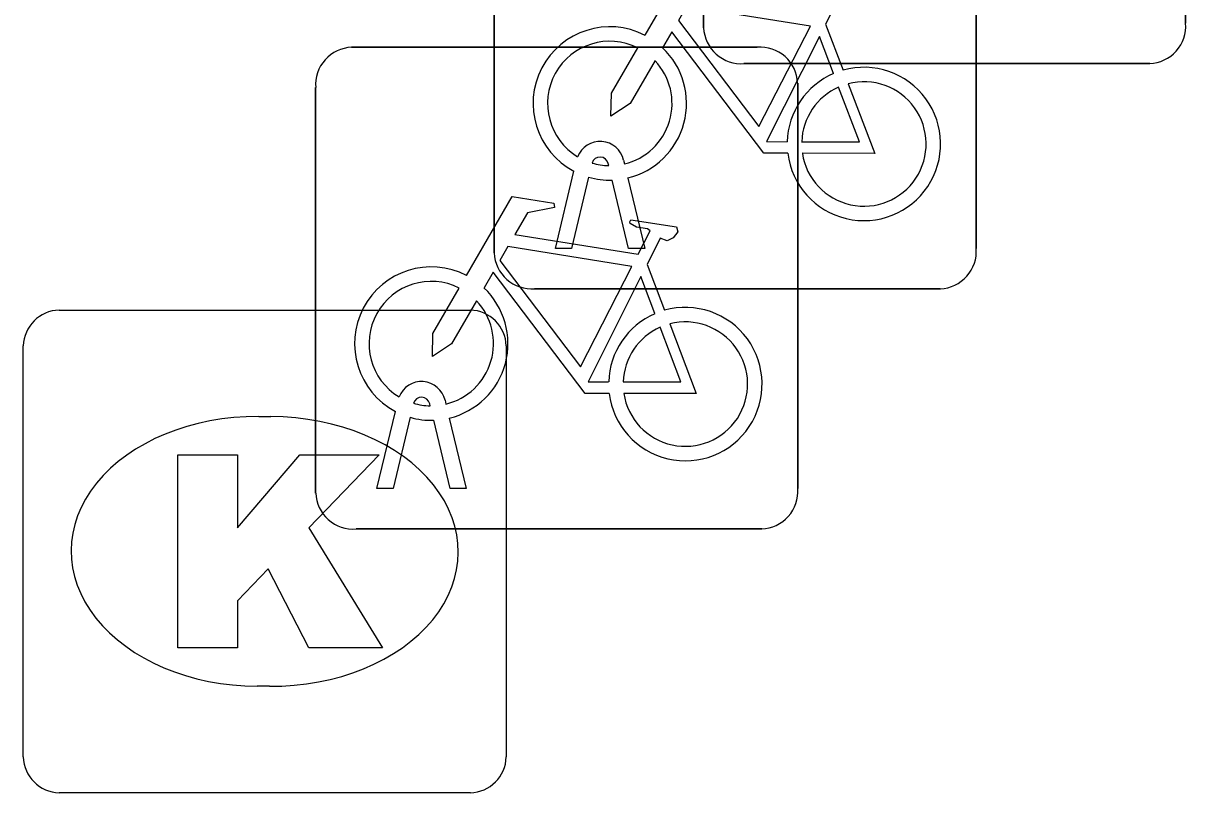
# Model space of a CAD drawing. Extents: x 158474 to 159560, y 388525 to 389605.
# Drawn here: x 158734.095 to 158736.505, y 388822.912 to 388824.507 of the extents above; entities that cross this region are included whole.
import ezdxf

# ---------------------------------------------------------------- set-up
doc = ezdxf.new("R2010")
doc.units = 0
doc.layers.add('IMGEO_Fietsenrek', color=7, linetype='Continuous')
doc.layers.add('IMGEO_Kolk', color=7, linetype='Continuous')

msp = doc.modelspace()

# ---------------------------------------------------------------- linework, layer by layer
at = {"layer": 'IMGEO_Fietsenrek'}
for p, q in [((158736.5045, 388825.3481), (158736.5045, 388824.5072)), ((158736.5045, 388824.5072), (158736.5045, 388825.3481)), ((158735.5055, 388824.4979), (158735.5055, 388825.3388)), ((158735.5055, 388825.3388), (158735.5055, 388824.4979)), ((158735.0715, 388824.0309), (158735.0715, 388824.8718)), ((158735.0715, 388824.8718), (158735.0715, 388824.0309)), ((158736.0705, 388824.8811), (158736.0705, 388824.0402)), ((158736.0705, 388824.0402), (158736.0705, 388824.8811)), ((158735.7582, 388824.5052), (158735.7945, 388824.41)), ((158734.7759, 388824.4575), (158735.6168, 388824.4575)), ((158735.6168, 388824.4575), (158734.7759, 388824.4575)), ((158736.4301, 388824.4235), (158735.5892, 388824.4235)), ((158735.5892, 388824.4235), (158736.4301, 388824.4235)), ((158734.7015, 388823.5329), (158734.7015, 388824.3738)), ((158734.7015, 388824.3738), (158734.7015, 388823.5329)), ((158735.7005, 388824.3831), (158735.7005, 388823.5422)), ((158735.7005, 388823.5422), (158735.7005, 388824.3831)), ((158735.3089, 388824.2119), (158735.3079, 388824.2162)), ((158735.3396, 388824.2234), (158735.3414, 388824.2155)), ((158735.1985, 388824.0403), (158735.2368, 388824.2003)), ((158735.2672, 388824.1881), (158735.2319, 388824.0403)), ((158735.35, 388824.0403), (158735.3161, 388824.182)), ((158735.3484, 388824.1863), (158735.3834, 388824.0403)), ((158735.2319, 388824.0403), (158735.1985, 388824.0403)), ((158735.3834, 388824.0403), (158735.35, 388824.0403)), ((158735.3882, 388824.0072), (158735.4245, 388823.912)), ((158735.9961, 388823.9565), (158735.1552, 388823.9565)), ((158735.1552, 388823.9565), (158735.9961, 388823.9565)), ((158734.9389, 388823.7139), (158734.9379, 388823.7182)), ((158734.9696, 388823.7254), (158734.9714, 388823.7175)), ((158734.8285, 388823.5423), (158734.8668, 388823.7023)), ((158734.8972, 388823.6901), (158734.8619, 388823.5423)), ((158734.9784, 388823.6883), (158735.0134, 388823.5423)), ((158734.98, 388823.5423), (158734.9461, 388823.684)), ((158734.8619, 388823.5423), (158734.8285, 388823.5423)), ((158735.0134, 388823.5423), (158734.98, 388823.5423)), ((158735.6261, 388823.4585), (158734.7852, 388823.4585)), ((158734.7852, 388823.4585), (158735.6261, 388823.4585))]:
    msp.add_line(p, q, dxfattribs=at)
for points in [[(158735.3841, 388824.4822), (158735.4788, 388824.6457), (158735.565, 388824.6319), (158735.5667, 388824.6232), (158735.5106, 388824.6123), (158735.4844, 388824.567), (158735.7396, 388824.5262)], [(158735.7396, 388824.5262), (158735.7646, 388824.575), (158735.7595, 388824.579), (158735.7363, 388824.5827), (158735.7236, 388824.5902), (158735.7226, 388824.5933), (158735.7248, 388824.5979), (158735.8196, 388824.5828), (158735.8219, 388824.5725), (158735.8125, 388824.5601), (158735.8001, 388824.5537), (158735.7856, 388824.5599), (158735.7582, 388824.5052)], [(158735.7267, 388824.501), (158735.4699, 388824.542), (158735.4532, 388824.5132), (158735.6202, 388824.2929), (158735.7267, 388824.501)], [(158735.6798, 388824.2375), (158735.6301, 388824.2376), (158735.4394, 388824.4893), (158735.4204, 388824.4565)], [(158735.7747, 388824.403), (158735.7454, 388824.4798), (158735.636, 388824.2617), (158735.6787, 388824.2616)], [(158735.4048, 388824.4297), (158735.3532, 388824.3405), (158735.3133, 388824.3145), (158735.3145, 388824.362), (158735.369, 388824.4562)], [(158735.7087, 388824.2615), (158735.8286, 388824.2613), (158735.7854, 388824.3749)], [(158735.8052, 388824.3818), (158735.8602, 388824.2372), (158735.7101, 388824.2375)], [(158735.0141, 388823.9842), (158735.1088, 388824.1477), (158735.195, 388824.1339), (158735.1967, 388824.1252), (158735.1406, 388824.1143), (158735.1144, 388824.069), (158735.3696, 388824.0282)], [(158735.3696, 388824.0282), (158735.3946, 388824.077), (158735.3895, 388824.081), (158735.3663, 388824.0847), (158735.3536, 388824.0922), (158735.3526, 388824.0953), (158735.3548, 388824.0999), (158735.4496, 388824.0848), (158735.4519, 388824.0745), (158735.4425, 388824.0621), (158735.4301, 388824.0557), (158735.4156, 388824.0619), (158735.3882, 388824.0072)], [(158735.3567, 388824.003), (158735.0999, 388824.044), (158735.0832, 388824.0152), (158735.2502, 388823.7949), (158735.3567, 388824.003)], [(158735.3098, 388823.7395), (158735.2601, 388823.7396), (158735.0694, 388823.9913), (158735.0504, 388823.9585)], [(158735.4047, 388823.905), (158735.3754, 388823.9818), (158735.266, 388823.7637), (158735.3087, 388823.7636)], [(158735.0348, 388823.9317), (158734.9832, 388823.8425), (158734.9433, 388823.8165), (158734.9445, 388823.864), (158734.999, 388823.9582)], [(158735.4352, 388823.8838), (158735.4902, 388823.7392), (158735.3401, 388823.7395)], [(158735.3387, 388823.7635), (158735.4586, 388823.7633), (158735.4154, 388823.8769)]]:
    msp.add_lwpolyline(points, dxfattribs=at)
for centre, radius, start, end in [((158736.4268, 388824.5014), 0.0779, 272.4484, 4.2845), ((158736.4268, 388824.5014), 0.0779, 272.4484, 4.2845), ((158735.3111, 388824.3409), 0.159, 62.6766, 242.1369), ((158735.5834, 388824.5012), 0.0779, 182.4484, 274.2845), ((158735.5834, 388824.5012), 0.0779, 182.4484, 274.2845), ((158734.7792, 388824.3796), 0.0779, 92.4484, 184.2845), ((158734.7792, 388824.3796), 0.0779, 92.4484, 184.2845), ((158735.3111, 388824.3409), 0.129, 63.3192, 238.903), ((158735.3111, 388824.3409), 0.159, 283.5766, 46.6042), ((158735.6226, 388824.3798), 0.0779, 2.4484, 94.2845), ((158735.6226, 388824.3798), 0.0779, 2.4484, 94.2845), ((158735.3111, 388824.3409), 0.129, 283.6043, 43.4302), ((158735.8377, 388824.2569), 0.159, 187.0065, 105.7708), ((158735.8377, 388824.2569), 0.159, 113.3408, 178.3217), ((158735.8377, 388824.2569), 0.129, 188.6715, 104.5883), ((158735.8377, 388824.2569), 0.129, 113.923, 177.9556), ((158735.2909, 388824.2123), 0.0499, 12.8025, 158.6934), ((158735.2909, 388824.2123), 0.0174, 12.8025, 163.4502), ((158735.3111, 388824.3409), 0.129, 253.415, 269.0204), ((158735.3111, 388824.3409), 0.159, 253.9967, 271.7867), ((158735.1494, 388824.0342), 0.0779, 182.4484, 274.2845), ((158735.1494, 388824.0342), 0.0779, 182.4484, 274.2845), ((158735.9928, 388824.0344), 0.0779, 272.4484, 4.2845), ((158735.9928, 388824.0344), 0.0779, 272.4484, 4.2845), ((158734.9411, 388823.8429), 0.159, 62.6766, 242.1369), ((158734.9411, 388823.8429), 0.129, 63.3192, 238.903), ((158734.9411, 388823.8429), 0.159, 283.5766, 46.6042), ((158734.9411, 388823.8429), 0.129, 283.6043, 43.4302), ((158735.4677, 388823.7589), 0.159, 113.3408, 178.3217), ((158735.4677, 388823.7589), 0.159, 187.0065, 105.7708), ((158735.4677, 388823.7589), 0.129, 188.6715, 104.5883), ((158735.4677, 388823.7589), 0.129, 113.923, 177.9556), ((158734.9209, 388823.7143), 0.0499, 12.8025, 158.6934), ((158734.9209, 388823.7143), 0.0174, 12.8025, 163.4502), ((158734.9411, 388823.8429), 0.129, 253.415, 269.0204), ((158734.9411, 388823.8429), 0.159, 253.9967, 271.7867), ((158735.6228, 388823.5364), 0.0779, 272.4484, 4.2845), ((158735.6228, 388823.5364), 0.0779, 272.4484, 4.2845), ((158734.7794, 388823.5362), 0.0779, 182.4484, 274.2845), ((158734.7794, 388823.5362), 0.0779, 182.4484, 274.2845)]:
    msp.add_arc(centre, radius, start, end, dxfattribs=at)
at = {"layer": 'IMGEO_Kolk'}
for p, q in [((158734.1699, 388823.9125), (158735.0221, 388823.9125)), ((158734.0955, 388822.9859), (158734.0955, 388823.8381)), ((158735.0965, 388823.8381), (158735.0965, 388822.9859)), ((158734.5835, 388823.6917), (158734.6085, 388823.6917)), ((158734.6055, 388823.1323), (158734.5806, 388823.1323)), ((158735.0221, 388822.9115), (158734.1699, 388822.9115))]:
    msp.add_line(p, q, dxfattribs=at)
for points in [[(158734.1699, 388823.9125), (158735.0221, 388823.9125)], [(158734.0955, 388822.9859), (158734.0955, 388823.8381)], [(158735.0965, 388823.8381), (158735.0965, 388822.9859)], [(158734.4157, 388823.612), (158734.5392, 388823.612), (158734.5392, 388823.4608), (158734.6688, 388823.612), (158734.8334, 388823.612), (158734.6873, 388823.4611), (158734.8399, 388823.212), (158734.6876, 388823.212), (158734.6033, 388823.3762), (158734.5392, 388823.3092), (158734.5392, 388823.212), (158734.4157, 388823.212), (158734.4157, 388823.612)], [(158735.0221, 388822.9115), (158734.1699, 388822.9115)]]:
    msp.add_lwpolyline(points, dxfattribs=at)
for centre, start, end in [((158734.172, 388823.836), 91.552, 178.448), ((158734.172, 388823.836), 91.552, 178.448), ((158735.02, 388823.836), 1.552, 88.448), ((158735.02, 388823.836), 1.552, 88.448), ((158734.172, 388822.988), 181.552, 268.448), ((158734.172, 388822.988), 181.552, 268.448), ((158735.02, 388822.988), 271.552, 358.448), ((158735.02, 388822.988), 271.552, 358.448)]:
    msp.add_arc(centre, 0.0765, start, end, dxfattribs=at)
for centre, major_axis, ratio, start_param, end_param in [((158734.582, 388823.412), (-0.3872, 0.002), 0.722429, 4.712389, 7.853982), ((158734.607, 388823.412), (-0.3901, 0.002), 0.717154, 1.570796, 4.712389)]:
    msp.add_ellipse(centre, major_axis=major_axis, ratio=ratio, start_param=start_param, end_param=end_param, dxfattribs=at)

doc.saveas('drawing.dxf')
